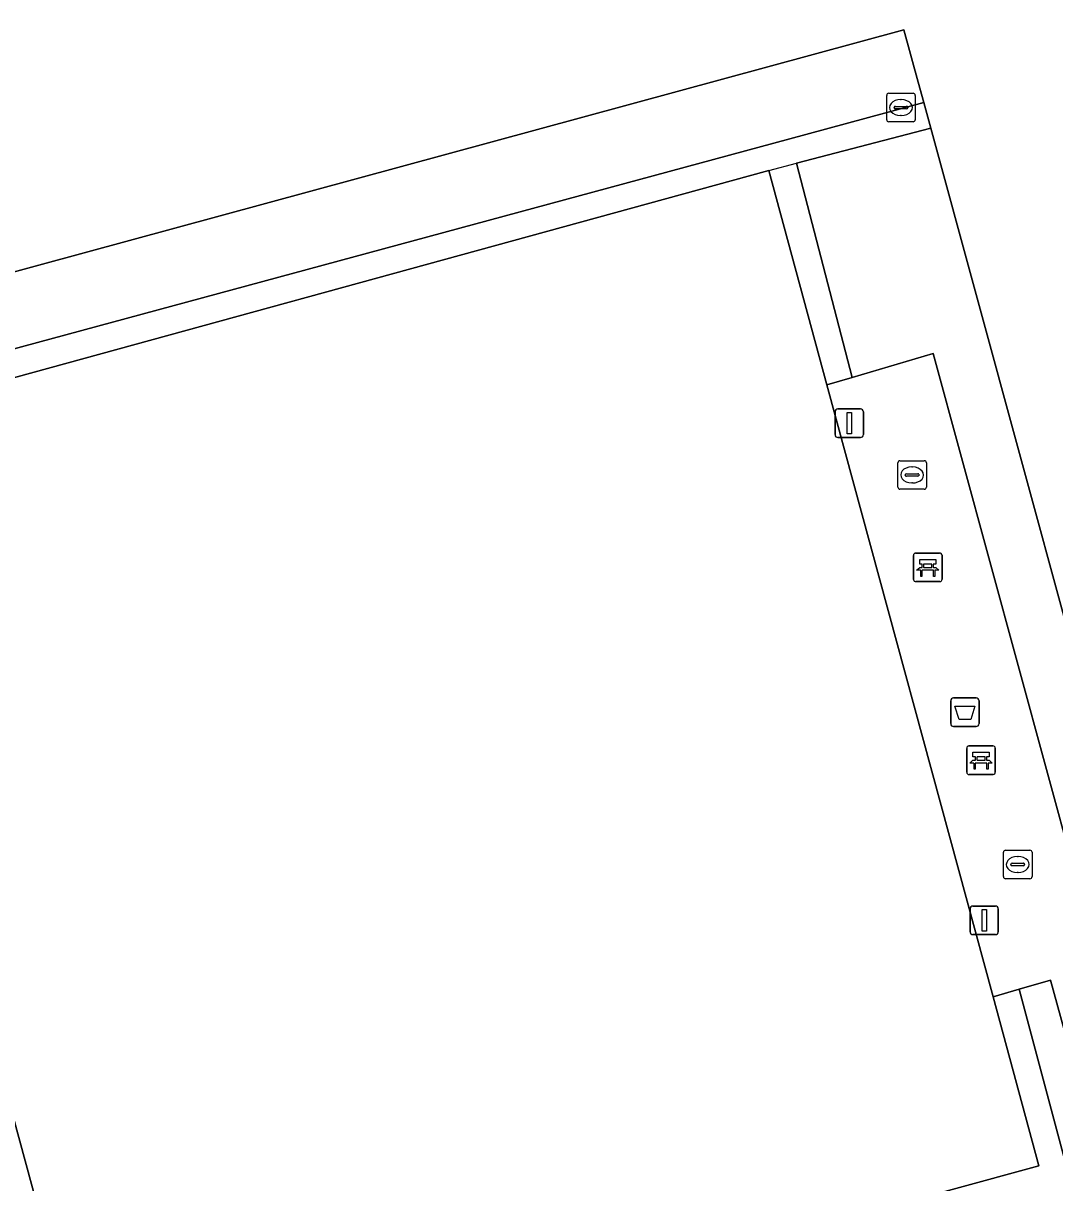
# Model space of a CAD drawing. Extents: x 159053 to 160042, y 380449 to 381423.
# Drawn here: x 159410.75 to 159446.89, y 380636.21 to 380676.85 of the extents above; entities that cross this region are included whole.
import ezdxf

# ---------------------------------------------------------------- set-up
doc = ezdxf.new("R2010")
doc.units = 0
for name, color, linetype in [('IMGEO_Afvalbak', 7, 'Continuous'), ('IMGEO_Bank', 7, 'Continuous'), ('IMGEO_Drainageput', 7, 'Continuous'), ('IMGEO_Groenvoorziening', 7, 'Continuous'), ('IMGEO_Haag', 7, 'Continuous'), ('IMGEO_Hek', 7, 'Continuous'), ('IMGEO_Kolk', 7, 'Continuous'), ('IMGEO_Lichtmast', 7, 'Continuous'), ('IMGEO_Terreindeel_halfverhard', 7, 'Continuous'), ('IMGEO_Voetpad_open', 7, 'Continuous')]:
    doc.layers.add(name, color=color, linetype=linetype)

msp = doc.modelspace()

# ---------------------------------------------------------------- linework, layer by layer
at = {"layer": 'IMGEO_Afvalbak'}
for p, q in [((159443.25, 380652.303), (159443.25, 380653.103)), ((159443.25, 380653.103), (159443.25, 380652.303)), ((159443.35, 380653.203), (159444.14, 380653.203)), ((159444.14, 380653.203), (159443.35, 380653.203)), ((159444.24, 380653.103), (159444.24, 380652.303)), ((159444.24, 380652.303), (159444.24, 380653.103)), ((159444.14, 380652.203), (159443.35, 380652.203)), ((159443.35, 380652.203), (159444.14, 380652.203))]:
    msp.add_line(p, q, dxfattribs=at)
msp.add_lwpolyline([(159443.393, 380652.917), (159444.097, 380652.917), (159443.948, 380652.447), (159443.542, 380652.447), (159443.393, 380652.917)], dxfattribs=at)
for centre, start, end in [((159443.35, 380653.103), 90, 180), ((159443.35, 380653.103), 90, 180), ((159444.14, 380653.103), 0, 90), ((159444.14, 380653.103), 360, 90), ((159443.35, 380652.303), 180, 270), ((159443.35, 380652.303), 180, 270), ((159444.14, 380652.303), 270, 0), ((159444.14, 380652.303), 270, 0)]:
    msp.add_arc(centre, 0.1, start, end, dxfattribs=at)
at = {"layer": 'IMGEO_Bank'}
for p, q in [((159442.019, 380658.28), (159442.86, 380658.28)), ((159442.86, 380658.28), (159442.019, 380658.28)), ((159441.944, 380657.355), (159441.944, 380658.196)), ((159441.944, 380658.196), (159441.944, 380657.355)), ((159442.253, 380657.786), (159442.253, 380657.892)), ((159442.297, 380657.892), (159442.297, 380657.786)), ((159442.585, 380657.898), (159442.303, 380657.898)), ((159442.591, 380657.786), (159442.591, 380657.892)), ((159442.635, 380657.892), (159442.635, 380657.786)), ((159442.944, 380658.205), (159442.944, 380657.364)), ((159442.944, 380657.364), (159442.944, 380658.205)), ((159442.641, 380657.678), (159442.248, 380657.678)), ((159442.303, 380657.78), (159442.585, 380657.78)), ((159442.869, 380657.28), (159442.028, 380657.28)), ((159442.028, 380657.28), (159442.869, 380657.28)), ((159443.81, 380650.597), (159443.81, 380651.438)), ((159443.81, 380651.438), (159443.81, 380650.597)), ((159443.885, 380651.522), (159444.726, 380651.522)), ((159444.726, 380651.522), (159443.885, 380651.522)), ((159444.81, 380651.447), (159444.81, 380650.606)), ((159444.81, 380650.606), (159444.81, 380651.447)), ((159444.507, 380650.92), (159444.114, 380650.92)), ((159444.119, 380651.028), (159444.119, 380651.134)), ((159444.163, 380651.134), (159444.163, 380651.028)), ((159444.451, 380651.14), (159444.169, 380651.14)), ((159444.169, 380651.022), (159444.451, 380651.022)), ((159444.457, 380651.028), (159444.457, 380651.134)), ((159444.501, 380651.134), (159444.501, 380651.028)), ((159444.735, 380650.522), (159443.894, 380650.522)), ((159443.894, 380650.522), (159444.735, 380650.522))]:
    msp.add_line(p, q, dxfattribs=at)
for points in [[(159442.247, 380657.898), (159442.161, 380657.898), (159442.161, 380658.059), (159442.724, 380658.059), (159442.724, 380657.898), (159442.641, 380657.898)], [(159442.191, 380657.678), (159442.049, 380657.678), (159442.161, 380657.78), (159442.247, 380657.78)], [(159442.241, 380657.671), (159442.241, 380657.464), (159442.198, 380657.464), (159442.198, 380657.671)], [(159442.641, 380657.78), (159442.724, 380657.78), (159442.836, 380657.678), (159442.697, 380657.678)], [(159442.691, 380657.671), (159442.691, 380657.464), (159442.647, 380657.464), (159442.647, 380657.671)], [(159444.057, 380650.92), (159443.915, 380650.92), (159444.027, 380651.022), (159444.113, 380651.022)], [(159444.113, 380651.14), (159444.027, 380651.14), (159444.027, 380651.301), (159444.59, 380651.301), (159444.59, 380651.14), (159444.507, 380651.14)], [(159444.107, 380650.913), (159444.107, 380650.706), (159444.064, 380650.706), (159444.064, 380650.913)], [(159444.507, 380651.022), (159444.59, 380651.022), (159444.702, 380650.92), (159444.563, 380650.92)], [(159444.557, 380650.913), (159444.557, 380650.706), (159444.513, 380650.706), (159444.513, 380650.913)]]:
    msp.add_lwpolyline(points, dxfattribs=at)
for centre, radius, start, end in [((159442.022, 380658.202), 0.0779, 92.4484, 184.2845), ((159442.022, 380658.202), 0.0779, 92.4484, 184.2845), ((159442.866, 380658.202), 0.0779, 2.4484, 94.2845), ((159442.866, 380658.202), 0.0779, 2.4484, 94.2845), ((159442.246, 380657.891), 0.00671, 2.8957, 87.1043), ((159442.303, 380657.891), 0.00671, 92.8957, 177.1043), ((159442.585, 380657.891), 0.00671, 2.8957, 87.1043), ((159442.642, 380657.891), 0.00671, 92.8957, 177.1043), ((159442.191, 380657.671), 0.00671, 2.8957, 87.1043), ((159442.248, 380657.671), 0.00671, 92.8957, 177.1043), ((159442.246, 380657.787), 0.00671, 272.8957, 357.1043), ((159442.303, 380657.787), 0.00671, 182.8957, 267.1043), ((159442.585, 380657.787), 0.00671, 272.8957, 357.1043), ((159442.642, 380657.787), 0.00671, 182.8957, 267.1043), ((159442.64, 380657.671), 0.00671, 2.8957, 87.1043), ((159442.697, 380657.671), 0.00671, 92.8957, 177.1043), ((159442.022, 380657.358), 0.0779, 182.4484, 274.2845), ((159442.022, 380657.358), 0.0779, 182.4484, 274.2845), ((159442.866, 380657.358), 0.0779, 272.4484, 4.2845), ((159442.866, 380657.358), 0.0779, 272.4484, 4.2845), ((159443.888, 380651.444), 0.0779, 92.4484, 184.2845), ((159443.888, 380651.444), 0.0779, 92.4484, 184.2845), ((159444.732, 380651.444), 0.0779, 2.4484, 94.2845), ((159444.732, 380651.444), 0.0779, 2.4484, 94.2845), ((159444.057, 380650.913), 0.00671, 2.8957, 87.1043), ((159444.114, 380650.913), 0.00671, 92.8957, 177.1043), ((159444.112, 380651.133), 0.00671, 2.8957, 87.1043), ((159444.112, 380651.029), 0.00671, 272.8957, 357.1043), ((159444.169, 380651.133), 0.00671, 92.8957, 177.1043), ((159444.169, 380651.029), 0.00671, 182.8957, 267.1043), ((159444.451, 380651.133), 0.00671, 2.8957, 87.1043), ((159444.451, 380651.029), 0.00671, 272.8957, 357.1043), ((159444.508, 380651.133), 0.00671, 92.8957, 177.1043), ((159444.508, 380651.029), 0.00671, 182.8957, 267.1043), ((159444.506, 380650.913), 0.00671, 2.8957, 87.1043), ((159444.563, 380650.913), 0.00671, 92.8957, 177.1043), ((159443.888, 380650.6), 0.0779, 182.4484, 274.2845), ((159443.888, 380650.6), 0.0779, 182.4484, 274.2845), ((159444.732, 380650.6), 0.0779, 272.4484, 4.2845), ((159444.732, 380650.6), 0.0779, 272.4484, 4.2845)]:
    msp.add_arc(centre, radius, start, end, dxfattribs=at)
at = {"layer": 'IMGEO_Drainageput'}
for p, q in [((159441.004, 380673.468), (159441.004, 380674.32)), ((159441.079, 380674.394), (159441.931, 380674.394)), ((159441.492, 380674.174), (159441.517, 380674.174)), ((159442.005, 380674.32), (159442.005, 380673.468)), ((159441.263, 380673.888), (159441.263, 380673.9)), ((159441.701, 380673.851), (159441.303, 380673.851)), ((159441.306, 380673.937), (159441.704, 380673.937)), ((159441.747, 380673.9), (159441.747, 380673.888)), ((159441.931, 380673.394), (159441.079, 380673.394)), ((159441.515, 380673.614), (159441.49, 380673.614))]:
    msp.add_line(p, q, dxfattribs=at)
for points in [[(159441.004, 380673.468), (159441.004, 380674.32)], [(159441.079, 380674.394), (159441.931, 380674.394)], [(159442.005, 380674.32), (159442.005, 380673.468)], [(159441.931, 380673.394), (159441.079, 380673.394)]]:
    msp.add_lwpolyline(points, dxfattribs=at)
for centre, radius, start, end in [((159441.081, 380674.318), 0.0765, 91.552, 178.448), ((159441.081, 380674.318), 0.0765, 91.552, 178.448), ((159441.929, 380674.318), 0.0765, 1.552, 88.448), ((159441.929, 380674.318), 0.0765, 1.552, 88.448), ((159441.303, 380673.897), 0.0403, 85.8775, 175.7526), ((159441.3, 380673.887), 0.0366, 178.938, 274.7102), ((159441.704, 380673.894), 0.043, 264.8664, 352.4533), ((159441.708, 380673.899), 0.0386, 1.7309, 96.639), ((159441.081, 380673.47), 0.0765, 181.552, 268.448), ((159441.081, 380673.47), 0.0765, 181.552, 268.448), ((159441.929, 380673.47), 0.0765, 271.552, 358.448), ((159441.929, 380673.47), 0.0765, 271.552, 358.448)]:
    msp.add_arc(centre, radius, start, end, dxfattribs=at)
for centre, major_axis, ratio, start_param, end_param in [((159441.491, 380673.894), (-0.387, 0.002), 0.722429, 4.712389, 7.853982), ((159441.516, 380673.894), (-0.39, 0.002), 0.717154, 1.570796, 4.712389)]:
    msp.add_ellipse(centre, major_axis=major_axis, ratio=ratio, start_param=start_param, end_param=end_param, dxfattribs=at)
at = {"layer": 'IMGEO_Groenvoorziening'}
for points in [[(159320.913, 380723.061), (159340.883, 380649.218), (159441.608, 380676.617), (159442.108, 380674.784), (159442.302, 380674.072), (159442.548, 380673.172), (159450.533, 380643.897), (159460.018, 380646.267), (159462.098, 380638.137), (159464.069, 380638.682), (159463.107, 380643.073), (159456.6, 380667.23), (159451.1, 380687.473)], [(159338.658, 380647.242), (159359.061, 380652.747), (159359.351, 380651.681), (159360.058, 380651.853), (159364.308, 380652.887), (159365.142, 380653.09), (159398.838, 380662.281), (159399.109, 380661.36), (159400.802, 380655.617), (159404.606, 380656.648), (159403.044, 380662.407), (159402.783, 380663.371), (159437.615, 380672.803), (159442.302, 380674.072), (159442.108, 380674.784), (159441.608, 380676.617), (159340.883, 380649.218)]]:
    msp.add_lwpolyline(points, dxfattribs=at)
for points in [[(159442.548, 380673.172), (159442.302, 380674.072), (159437.615, 380672.803), (159402.783, 380663.371), (159403.044, 380662.407), (159404.606, 380656.648), (159405.414, 380656.867), (159403.85, 380662.621), (159436.871, 380671.69), (159438.912, 380664.173), (159439.79, 380664.432), (159437.839, 380671.943)], [(159442.548, 380673.172), (159437.839, 380671.943), (159439.79, 380664.432), (159442.632, 380665.272), (159448.595, 380643.412), (159450.533, 380643.897)], [(159447.721, 380634.204), (159449.087, 380634.572), (159448.428, 380637.121), (159448.062, 380637.058), (159447.758, 380638.201), (159448.12, 380638.298), (159446.747, 380643.309), (159445.647, 380642.996), (159447.52, 380635.99), (159412.711, 380626.649), (159410.776, 380633.327), (159410.23, 380633.182), (159412.512, 380624.716)], [(159410.776, 380633.327), (159412.711, 380626.649), (159447.52, 380635.99), (159445.647, 380642.996), (159444.732, 380642.735), (159446.341, 380636.808), (159413.319, 380627.786), (159411.743, 380633.583)]]:
    msp.add_lwpolyline(points, close=True, dxfattribs=at)
at = {"layer": 'IMGEO_Haag'}
for points in [[(159437.839, 380671.943), (159442.548, 380673.172), (159442.302, 380674.072), (159437.615, 380672.803), (159402.783, 380663.371), (159403.044, 380662.407), (159404.606, 380656.648), (159405.414, 380656.867), (159403.85, 380662.621), (159436.871, 380671.69), (159438.912, 380664.173), (159439.79, 380664.432)], [(159410.776, 380633.327), (159412.711, 380626.649), (159447.52, 380635.99), (159445.647, 380642.996), (159444.732, 380642.735), (159446.341, 380636.808), (159413.319, 380627.786), (159411.743, 380633.583)]]:
    msp.add_lwpolyline(points, close=True, dxfattribs=at)
at = {"layer": 'IMGEO_Hek'}
for points in [[(159441.608, 380676.617), (159340.883, 380649.218)], [(159442.108, 380674.784), (159441.608, 380676.617)], [(159442.108, 380674.784), (159442.302, 380674.072)], [(159442.302, 380674.072), (159442.548, 380673.172)], [(159437.839, 380671.943), (159442.548, 380673.172)], [(159442.548, 380673.172), (159450.533, 380643.897)], [(159403.85, 380662.621), (159436.871, 380671.69)], [(159436.871, 380671.69), (159437.839, 380671.943)], [(159436.871, 380671.69), (159438.912, 380664.173)], [(159438.912, 380664.173), (159444.732, 380642.735)], [(159411.743, 380633.583), (159405.414, 380656.867)], [(159444.732, 380642.735), (159446.341, 380636.808), (159413.319, 380627.786), (159411.743, 380633.583)]]:
    msp.add_lwpolyline(points, dxfattribs=at)
at = {"layer": 'IMGEO_Kolk'}
for p, q in [((159441.47, 380661.518), (159442.322, 380661.518)), ((159441.395, 380660.592), (159441.395, 380661.444)), ((159441.883, 380661.298), (159441.908, 380661.298)), ((159442.396, 380661.444), (159442.396, 380660.592)), ((159441.654, 380661.012), (159441.654, 380661.024)), ((159442.092, 380660.975), (159441.694, 380660.975)), ((159441.697, 380661.061), (159442.095, 380661.061)), ((159441.906, 380660.738), (159441.881, 380660.738)), ((159442.138, 380661.024), (159442.138, 380661.012)), ((159442.322, 380660.518), (159441.47, 380660.518)), ((159445.095, 380646.942), (159445.095, 380647.794)), ((159445.17, 380647.868), (159446.022, 380647.868)), ((159446.096, 380647.794), (159446.096, 380646.942)), ((159445.354, 380647.362), (159445.354, 380647.374)), ((159445.792, 380647.325), (159445.394, 380647.325)), ((159445.397, 380647.411), (159445.795, 380647.411)), ((159445.583, 380647.648), (159445.608, 380647.648)), ((159445.838, 380647.374), (159445.838, 380647.362)), ((159446.022, 380646.868), (159445.17, 380646.868)), ((159445.606, 380647.088), (159445.581, 380647.088))]:
    msp.add_line(p, q, dxfattribs=at)
for points in [[(159441.47, 380661.518), (159442.322, 380661.518)], [(159441.395, 380660.592), (159441.395, 380661.444)], [(159442.396, 380661.444), (159442.396, 380660.592)], [(159442.322, 380660.518), (159441.47, 380660.518)], [(159445.095, 380646.942), (159445.095, 380647.794)], [(159445.17, 380647.868), (159446.022, 380647.868)], [(159446.096, 380647.794), (159446.096, 380646.942)], [(159446.022, 380646.868), (159445.17, 380646.868)]]:
    msp.add_lwpolyline(points, dxfattribs=at)
for centre, radius, start, end in [((159441.472, 380661.442), 0.0765, 91.552, 178.448), ((159441.472, 380661.442), 0.0765, 91.552, 178.448), ((159442.32, 380661.442), 0.0765, 1.552, 88.448), ((159442.32, 380661.442), 0.0765, 1.552, 88.448), ((159441.694, 380661.021), 0.0403, 85.8775, 175.7526), ((159441.691, 380661.011), 0.0366, 178.938, 274.7102), ((159442.095, 380661.018), 0.043, 264.8664, 352.4533), ((159442.099, 380661.023), 0.0386, 1.7309, 96.639), ((159441.472, 380660.594), 0.0765, 181.552, 268.448), ((159441.472, 380660.594), 0.0765, 181.552, 268.448), ((159442.32, 380660.594), 0.0765, 271.552, 358.448), ((159442.32, 380660.594), 0.0765, 271.552, 358.448), ((159445.172, 380647.792), 0.0765, 91.552, 178.448), ((159445.172, 380647.792), 0.0765, 91.552, 178.448), ((159446.02, 380647.792), 0.0765, 1.552, 88.448), ((159446.02, 380647.792), 0.0765, 1.552, 88.448), ((159445.394, 380647.371), 0.0403, 85.8775, 175.7526), ((159445.391, 380647.361), 0.0366, 178.938, 274.7102), ((159445.795, 380647.368), 0.043, 264.8664, 352.4533), ((159445.799, 380647.373), 0.0386, 1.7309, 96.639), ((159445.172, 380646.944), 0.0765, 181.552, 268.448), ((159445.172, 380646.944), 0.0765, 181.552, 268.448), ((159446.02, 380646.944), 0.0765, 271.552, 358.448), ((159446.02, 380646.944), 0.0765, 271.552, 358.448)]:
    msp.add_arc(centre, radius, start, end, dxfattribs=at)
for centre, major_axis, ratio, start_param, end_param in [((159441.882, 380661.018), (-0.387, 0.002), 0.722429, 4.712389, 7.853982), ((159441.907, 380661.018), (-0.39, 0.002), 0.717154, 1.570796, 4.712389), ((159445.582, 380647.368), (-0.387, 0.002), 0.722429, 4.712389, 7.853982), ((159445.607, 380647.368), (-0.39, 0.002), 0.717154, 1.570796, 4.712389)]:
    msp.add_ellipse(centre, major_axis=major_axis, ratio=ratio, start_param=start_param, end_param=end_param, dxfattribs=at)
at = {"layer": 'IMGEO_Lichtmast'}
for p, q in [((159439.197, 380662.431), (159439.197, 380663.231)), ((159439.197, 380663.231), (159439.197, 380662.431)), ((159439.297, 380663.331), (159440.087, 380663.331)), ((159440.087, 380663.331), (159439.297, 380663.331)), ((159440.187, 380663.231), (159440.187, 380662.431)), ((159440.187, 380662.431), (159440.187, 380663.231)), ((159440.087, 380662.331), (159439.297, 380662.331)), ((159439.297, 380662.331), (159440.087, 380662.331)), ((159443.926, 380645.011), (159443.926, 380645.811)), ((159443.926, 380645.811), (159443.926, 380645.011)), ((159444.026, 380645.911), (159444.816, 380645.911)), ((159444.816, 380645.911), (159444.026, 380645.911)), ((159444.916, 380645.811), (159444.916, 380645.011)), ((159444.916, 380645.011), (159444.916, 380645.811)), ((159444.816, 380644.911), (159444.026, 380644.911)), ((159444.026, 380644.911), (159444.816, 380644.911))]:
    msp.add_line(p, q, dxfattribs=at)
for points in [[(159439.617, 380663.206), (159439.767, 380663.206), (159439.767, 380662.456), (159439.617, 380662.456), (159439.617, 380663.206)], [(159444.346, 380645.786), (159444.496, 380645.786), (159444.496, 380645.036), (159444.346, 380645.036), (159444.346, 380645.786)]]:
    msp.add_lwpolyline(points, dxfattribs=at)
for centre, start, end in [((159439.297, 380663.231), 90, 180), ((159439.297, 380663.231), 90, 180), ((159440.087, 380663.231), 0, 90), ((159440.087, 380663.231), 360, 90), ((159439.297, 380662.431), 180, 270), ((159439.297, 380662.431), 180, 270), ((159440.087, 380662.431), 270, 0), ((159440.087, 380662.431), 270, 0), ((159444.026, 380645.811), 90, 180), ((159444.026, 380645.811), 90, 180), ((159444.816, 380645.811), 0, 90), ((159444.816, 380645.811), 360, 90), ((159444.026, 380645.011), 180, 270), ((159444.026, 380645.011), 180, 270), ((159444.816, 380645.011), 270, 0), ((159444.816, 380645.011), 270, 0)]:
    msp.add_arc(centre, 0.1, start, end, dxfattribs=at)
at = {"layer": 'IMGEO_Terreindeel_halfverhard'}
msp.add_lwpolyline([(159403.85, 380662.621), (159405.414, 380656.867), (159411.743, 380633.583), (159413.319, 380627.786), (159446.341, 380636.808), (159444.732, 380642.735), (159438.912, 380664.173), (159436.871, 380671.69)], close=True, dxfattribs=at)
at = {"layer": 'IMGEO_Voetpad_open'}
for points in [[(159448.595, 380643.412), (159442.632, 380665.272), (159439.79, 380664.432), (159438.912, 380664.173), (159444.732, 380642.735), (159445.647, 380642.996), (159446.747, 380643.309), (159448.12, 380638.298), (159447.758, 380638.201), (159448.062, 380637.058), (159448.428, 380637.121), (159449.087, 380634.572), (159450.039, 380634.829), (159452.787, 380635.569), (159452.254, 380637.586), (159450.319, 380637.093), (159448.769, 380642.774)], [(159405.414, 380656.867), (159404.606, 380656.648), (159400.802, 380655.617), (159399.977, 380655.393), (159406.286, 380632.137), (159407.259, 380632.396), (159407.938, 380632.576), (159410.248, 380624.106), (159412.512, 380624.716), (159410.23, 380633.182), (159410.776, 380633.327), (159411.743, 380633.583)]]:
    msp.add_lwpolyline(points, close=True, dxfattribs=at)

doc.saveas('drawing.dxf')
